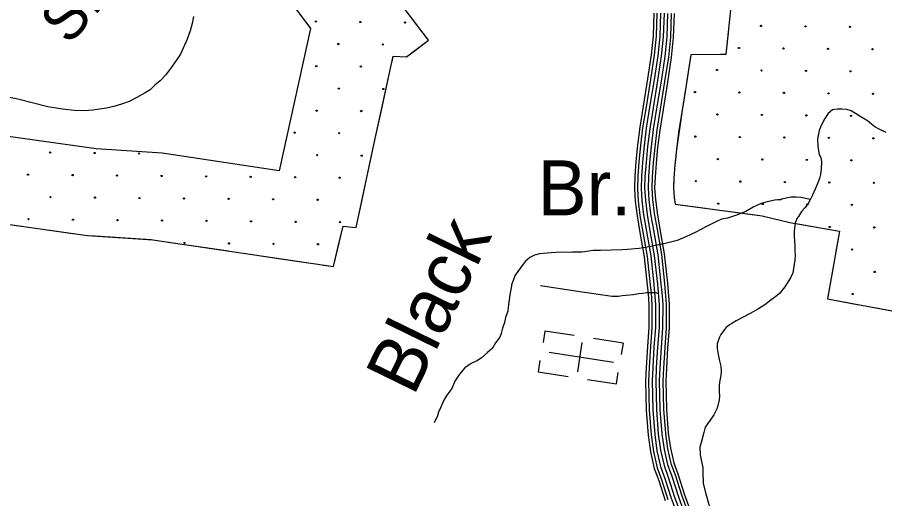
# Model space of a CAD drawing. Extents: x 1788175 to 1969470, y 584502 to 738744.
# Drawn here: x 1882620 to 1890113, y 666294 to 670451 of the extents above; entities that cross this region are included whole.
import ezdxf

# ---------------------------------------------------------------- set-up
doc = ezdxf.new("R2010")
doc.units = 0
for name, color, linetype in [('DESIGN - DRAINAGE - Bridges and Cross Drains Size Text', 7, 'Continuous'), ('DESIGN - EROSION CONTROL - Devices', 7, 'Continuous'), ('DESIGN - ROW - Right-of-Way and Easement Labels', 7, 'Continuous'), ('DESIGN - SCRATCH - User 1', 7, 'Continuous'), ('DESIGN - TRANSPORTATION - Text', 7, 'Continuous'), ('DESIGN - UTILITIES - Cable (Underground) with Text', 7, 'Continuous'), ('SURVEY - CONTOURS - Index with Text', 7, 'Continuous'), ('SURVEY - CONTROL with Text', 7, 'Continuous'), ('SURVEY - TRANSPORTATION - Roads', 7, 'Continuous'), ('SURVEY - VEGETATION - Features with Text', 7, 'Continuous')]:
    doc.layers.add(name, color=color, linetype=linetype)

msp = doc.modelspace()

# ---------------------------------------------------------------- linework, layer by layer
at = {"layer": 'DESIGN - EROSION CONTROL - Devices'}
for centre in [(1885199, 670413.8), (1885583.6, 670410.1), (1885968.1, 670406.4), (1889044.6, 670376.5), (1889429.1, 670372.8), (1889813.7, 670369), (1885393.2, 670219.7), (1885777.7, 670215.9), (1888854.2, 670186.1), (1889238.7, 670182.3), (1889623.3, 670178.6), (1890007.8, 670174.9), (1885202.8, 670029.3), (1885587.3, 670025.5), (1888663.8, 669995.7), (1889048.3, 669991.9), (1889432.9, 669988.2), (1889817.4, 669984.5), (1885396.9, 669835.1), (1885781.5, 669831.4), (1888473.3, 669805.3), (1888857.9, 669801.5), (1889242.4, 669797.8), (1889627, 669794.1), (1890011.6, 669790.3), (1885206.5, 669644.7), (1885591.1, 669641), (1888667.5, 669611.1), (1889052, 669607.4), (1889436.6, 669603.6), (1889821.1, 669599.9), (1885016.1, 669454.3), (1885400.7, 669450.6), (1888477.1, 669420.7), (1888861.6, 669417), (1889246.2, 669413.2), (1889630.7, 669409.5), (1890015.3, 669405.8), (1882902.9, 669282.6), (1883287.5, 669278.8), (1883672, 669275.1), (1885210.2, 669260.2), (1885594.8, 669256.4), (1888671.2, 669226.6), (1889055.8, 669222.8), (1889440.3, 669219.1), (1889824.9, 669215.4), (1882712.5, 669092.2), (1883097.1, 669088.4), (1883481.6, 669084.7), (1883866.2, 669081), (1884250.7, 669077.2), (1884635.3, 669073.5), (1885019.8, 669069.8), (1885404.4, 669066), (1888480.8, 669036.2), (1888865.4, 669032.4), (1889249.9, 669028.7), (1889634.5, 669024.9), (1890019, 669021.2), (1882906.7, 668898), (1883291.2, 668894.3), (1883675.8, 668890.5), (1884060.3, 668886.8), (1884444.9, 668883.1), (1884829.4, 668879.3), (1885214, 668875.6), (1888675, 668842), (1889059.5, 668838.3), (1889444.1, 668834.5), (1889828.6, 668830.8), (1882716.2, 668707.6), (1883100.8, 668703.9), (1883485.4, 668700.1), (1883869.9, 668696.4), (1884254.5, 668692.7), (1884639, 668688.9), (1885023.6, 668685.2), (1885408.1, 668681.5), (1889638.2, 668640.4), (1890022.8, 668636.7), (1884064, 668502.3), (1884448.6, 668498.5), (1884833.2, 668494.8), (1885217.7, 668491.1), (1889832.3, 668446.3), (1890026.5, 668252.1), (1889836.1, 668061.7)]:
    msp.add_circle(centre, 5.28, dxfattribs=at)
msp.add_arc((1885598.5, 668871.9), 5.28, 87.51367, 248.48205, dxfattribs=at)
at = {"layer": 'DESIGN - SCRATCH - User 1'}
for points in [[(1889729.9, 673230.4), (1890005.5, 672823.5), (1890062, 672746), (1890045.5, 672623.1), (1890025.6, 672499.4), (1889974.9, 672359.3), (1889926.4, 672260), (1889872, 672169.8), (1889814.7, 672082.7), (1889704.7, 671958.3), (1889589.2, 671864.9), (1889500.1, 671796.2), (1889391, 671727.8), (1889285.1, 671675.3), (1889121.6, 671583.6), (1888892.5, 671591.9), (1888740.8, 670128.5), (1888438, 670128.2)], [(1881506.4, 668874.5), (1882323.7, 668693.1), (1883225.7, 668567.7), (1883790.1, 668530.2), (1885350.7, 668298.9), (1885436.1, 668647.3), (1885547.4, 668635.7), (1885702.1, 669363.4), (1885867.8, 670116.7), (1885982.3, 670109.2), (1886170.9, 670253.5), (1885287.1, 671416.5)], [(1884344.6, 671435.5), (1885152.2, 670354.4), (1884882.1, 669126.5)], [(1888438, 670128.2), (1888397.5, 669866), (1888359, 669629.1), (1888312.9, 669309.3), (1888300.4, 669177.5), (1888291.8, 669061), (1888289, 668978.3), (1888294.4, 668895.3)], [(1884882.1, 669126.5), (1883870.1, 669276.5), (1883302.3, 669314.2), (1882456.8, 669431.8), (1880842.1, 669603.1)], [(1888294.4, 668895.3), (1888302.3, 668837), (1889054.6, 668737.6), (1889294, 668679.2), (1889722.4, 668604.2), (1889617.7, 668018.9), (1890761.1, 667807.5)]]:
    msp.add_lwpolyline(points, dxfattribs=at)
at = {"layer": 'DESIGN - TRANSPORTATION - Text'}
for points in [[(1890126.7, 669455.6), (1890071, 669481.5), (1890028.9, 669504.4), (1889998.7, 669528.4), (1889962.9, 669556.8), (1889915.2, 669586.1), (1889884.8, 669606.1), (1889821.8, 669642.5), (1889785.1, 669655.1), (1889741.9, 669658.4), (1889706.4, 669659.1), (1889662.6, 669650.5), (1889625.3, 669619.7), (1889601.7, 669585.9), (1889586.6, 669563.3), (1889557.5, 669502.2), (1889548, 669473.3), (1889537.6, 669430.6), (1889532, 669401.4), (1889534.3, 669338), (1889541.9, 669297.9), (1889547.9, 669265.8), (1889560.2, 669239.2), (1889566, 669203.2), (1889564.5, 669142), (1889559.7, 669093), (1889552.5, 669069.8), (1889540.7, 669035.1), (1889513.1, 668966), (1889490.5, 668916.3), (1889470.4, 668874.4), (1889450.8, 668842.2), (1889423, 668804.8), (1889393.6, 668773.4), (1889369.5, 668731.7), (1889352.7, 668713.2), (1889340.6, 668674.6), (1889330.9, 668608.1), (1889330, 668556.8), (1889333.7, 668519), (1889335.5, 668481.3), (1889337, 668437.7), (1889338.5, 668396.1), (1889336.3, 668356.7), (1889329.1, 668299.9), (1889318, 668243.5), (1889297.8, 668201.5), (1889250, 668124), (1889203.4, 668066.3), (1889162, 668031.8), (1889133.1, 668010.3), (1889077.4, 667967), (1889022.3, 667933.6), (1888951, 667893.5), (1888889.9, 667860.5), (1888829, 667829.5), (1888792.2, 667806.6), (1888771.9, 667796.3), (1888742.9, 667772.7), (1888728.2, 667756.1), (1888696.1, 667713), (1888685, 667690.1), (1888672.8, 667649.5), (1888665.9, 667632.3), (1888665.5, 667590.8), (1888674.4, 667538.7), (1888683.8, 667496.5), (1888698.2, 667438.1), (1888699.6, 667394.5), (1888697.5, 667357.2), (1888686.4, 667300.7), (1888682.5, 667267.4), (1888683.6, 667217.9), (1888685.5, 667182.2), (1888683.6, 667148.7), (1888665.7, 667076.9), (1888636.7, 667017.8)], [(1889472.6, 668879), (1889388.3, 668893.5), (1889347.2, 668898.1), (1889306.1, 668898.1), (1889260.5, 668889), (1889224, 668879.8), (1889214.9, 668875.3), (1889187.5, 668875.3), (1889164.7, 668870.7), (1889096.2, 668857), (1889046, 668843.3), (1888977.6, 668811.4), (1888913.7, 668774.9), (1888831.6, 668743), (1888754, 668715.6), (1888703.8, 668706.4), (1888653.6, 668683.6), (1888566.9, 668642.6), (1888480.2, 668596.9), (1888393.5, 668555.9), (1888320.5, 668523.9), (1888215.6, 668496.5), (1888147.1, 668482.9), (1888078.7, 668469.2), (1887992, 668455.5), (1887891.6, 668446.3), (1887845.9, 668441.8), (1887658.9, 668437.2), (1887595, 668437.2), (1887499.2, 668423.5), (1887417, 668423.5), (1887271, 668419), (1887198, 668414.4), (1887129.5, 668409.8), (1887088.5, 668396.2), (1887047.4, 668377.9), (1887006.3, 668341.4), (1886965.3, 668286.6), (1886919.6, 668222.8), (1886887.7, 668140.6), (1886887.7, 668131.5), (1886874, 668053.9), (1886860.3, 667949), (1886855.8, 667912.5), (1886837.5, 667857.7), (1886828.4, 667816.6), (1886810.1, 667766.4), (1886801, 667720.8), (1886787.3, 667688.9), (1886750.8, 667638.7), (1886723.4, 667593), (1886682.4, 667556.5), (1886627.6, 667506.3), (1886595.7, 667488.1), (1886540.9, 667460.7), (1886486.1, 667424.2), (1886440.5, 667369.5), (1886399.4, 667310.1), (1886372.1, 667246.3), (1886331, 667186.9), (1886303.6, 667145.9), (1886276.2, 667077.4), (1886258, 667040.9), (1886248.9, 667009), (1886221.5, 666949.7)], [(1888636.7, 667017.8), (1888606.4, 666970.7), (1888583, 666940.8), (1888561.6, 666910.8), (1888549.1, 666864.3), (1888533.6, 666800.2), (1888516.2, 666738.3), (1888518.4, 666672.9), (1888540.4, 666561.4)], [(1888540.4, 666561.4), (1888542, 666525.8), (1888544.6, 666423.8), (1888566.9, 666335.9), (1888594.3, 666244.7), (1888612.5, 666203.6), (1888626.2, 666144.3), (1888630.5, 666062.4), (1888640.9, 666006.4), (1888612.5, 665943.5), (1888530.4, 665870.5), (1888297.7, 665765.5), (1888274.9, 665747.3), (1888238.4, 665710.8), (1888211, 665669.7), (1888185, 665591.7)]]:
    msp.add_lwpolyline(points, dxfattribs=at)
at = {"layer": 'DESIGN - UTILITIES - Cable (Underground) with Text'}
for p, q in [((1887177.4, 667741.5), (1887162.3, 667642.9)), ((1887431.1, 667702.3), (1887177.4, 667741.4)), ((1887852.7, 667637.5), (1887597.6, 667676.7)), ((1887497.1, 667641.6), (1887458.5, 667390.9)), ((1887852.7, 667637.4), (1887837.5, 667539)), ((1887134.4, 667488.4), (1887119.4, 667390.5)), ((1887119.3, 667389.9), (1887377.1, 667350.2)), ((1887794.6, 667286.1), (1887809.5, 667383.2)), ((1887546.1, 667324.2), (1887794.6, 667286))]:
    msp.add_line(p, q, dxfattribs=at)
msp.add_lwpolyline([(1887213.4, 667558.5), (1887769.9, 667472.8)], dxfattribs=at)
at = {"layer": 'SURVEY - CONTOURS - Index with Text'}
msp.add_lwpolyline([(1884140.3, 670459.1), (1884129.6, 670398.8), (1884113, 670334.6), (1884088.3, 670262.9), (1884051.8, 670185.4), (1884029.4, 670131.2), (1883993.2, 670079.2), (1883942.9, 670007.9), (1883900.7, 669950.1), (1883852.7, 669902.2), (1883808.8, 669864), (1883766.8, 669825.7), (1883723, 669797.3), (1883651.4, 669757.6), (1883585.9, 669723.7), (1883520.4, 669699.6), (1883453, 669679.4), (1883389.7, 669667), (1883330.3, 669656.4), (1883271, 669649.8), (1883201.8, 669643.3), (1883111.1, 669645), (1883010.6, 669658.7), (1882884.5, 669678.7), (1882624.8, 669744.3), (1882313.7, 669805)], dxfattribs=at)
at = {"layer": 'SURVEY - CONTROL with Text'}
for points in [[(1888119.2, 670487.6), (1888112.6, 670289.4), (1888096.2, 670126.5), (1888064, 669918.9), (1888025.6, 669682.9), (1887996.6, 669501.1), (1887977.2, 669346.2), (1887963.9, 669205.9), (1887954.5, 669079.2), (1887950.9, 668973.1), (1887957.9, 668864.5), (1887973.2, 668735.8), (1887998.4, 668591.6), (1888035.1, 668382.6), (1888062.1, 668138.5), (1888068.4, 668065.7), (1888076.7, 667967.7), (1888076, 667774.8), (1888063.2, 667609.2), (1888052.3, 667427.8), (1888046.8, 667312.2), (1888052.5, 667058.6), (1888070.1, 666841.7), (1888089.7, 666697.6), (1888122.6, 666554.6), (1888160.3, 666451.3), (1888215.2, 666279.6)], [(1888144.9, 670487), (1888138.2, 670287.7), (1888121.7, 670123.3), (1888089.4, 669914.9), (1888051, 669678.8), (1888022, 669497.5), (1888002.8, 669343.4), (1887989.5, 669203.7), (1887980.2, 669077.8), (1887976.7, 668973.5), (1887983.6, 668866.8), (1887998.7, 668739.6), (1888023.7, 668596), (1888060.6, 668386.2), (1888087.7, 668141.1), (1888094.1, 668067.9), (1888102.4, 667968.8), (1888101.7, 667773.7), (1888088.9, 667607.4), (1888078, 667426.4), (1888072.6, 667311.8), (1888078.2, 667059.9), (1888095.7, 666844.5), (1888115.1, 666702.2), (1888147.3, 666561.9), (1888184.7, 666459.7), (1888239.5, 666288)], [(1888175.9, 670486.3), (1888169.2, 670285.6), (1888152.5, 670119.3), (1888120, 669910), (1888081.6, 669673.9), (1888052.7, 669493.1), (1888033.6, 669340), (1888020.4, 669201.1), (1888011.1, 669076.1), (1888007.7, 668973.9), (1888014.4, 668869.6), (1888029.3, 668744.1), (1888054.3, 668601.4), (1888091.3, 668390.6), (1888118.6, 668144.1), (1888125, 668070.6), (1888133.4, 667970), (1888132.7, 667772.5), (1888119.8, 667605.3), (1888108.9, 667424.8), (1888103.6, 667311.5), (1888109.1, 667061.5), (1888126.5, 666847.9), (1888145.6, 666707.8), (1888177, 666570.7), (1888214, 666469.7), (1888268.9, 666298.1), (1888319.9, 666159.5)], [(1888206.9, 670485.6), (1888200.1, 670283.5), (1888183.2, 670115.4), (1888150.6, 669905.2), (1888112.2, 669668.9), (1888083.4, 669488.7), (1888064.4, 669336.6), (1888051.3, 669198.5), (1888042.1, 669074.4), (1888038.7, 668974.4), (1888045.3, 668872.5), (1888060, 668748.6), (1888084.8, 668606.7), (1888122, 668395), (1888149.4, 668147.2), (1888155.8, 668073.2), (1888164.4, 667971.3), (1888163.7, 667771.2), (1888150.7, 667603.2), (1888139.9, 667423.1), (1888134.6, 667311.1), (1888140.1, 667063.1), (1888157.3, 666851.2), (1888176.1, 666713.3), (1888206.8, 666579.5), (1888243.3, 666479.8), (1888298.2, 666308.1), (1888348.9, 666170.5)], [(1888206.9, 670485.6), (1888200.1, 670283.5), (1888183.2, 670115.4), (1888150.6, 669905.2), (1888112.2, 669668.9), (1888083.4, 669488.7), (1888064.4, 669336.6), (1888051.3, 669198.5), (1888042.1, 669074.4), (1888038.7, 668974.4), (1888045.3, 668872.5), (1888060, 668748.6), (1888084.8, 668606.7), (1888122, 668395), (1888149.4, 668147.2), (1888155.8, 668073.2), (1888164.4, 667971.3), (1888163.7, 667771.2), (1888150.7, 667603.2), (1888139.9, 667423.1), (1888134.6, 667311.1), (1888140.1, 667063.1), (1888157.3, 666851.2), (1888176.1, 666713.3), (1888206.8, 666579.5), (1888243.3, 666479.8), (1888298.2, 666308.1), (1888348.9, 666170.5)], [(1888237.9, 670484.8), (1888231.1, 670281.4), (1888214, 670111.5), (1888181.2, 669900.3), (1888142.8, 669664), (1888114.1, 669484.4), (1888095.2, 669333.2), (1888082.2, 669195.9), (1888073.1, 669072.8), (1888069.8, 668974.9), (1888076.2, 668875.3), (1888090.7, 668753.1), (1888115.3, 668612.1), (1888152.7, 668399.4), (1888180.3, 668150.2), (1888186.7, 668075.8), (1888195.4, 667972.5), (1888194.7, 667770), (1888181.7, 667601), (1888170.8, 667421.4), (1888165.6, 667310.7), (1888171.1, 667064.7), (1888188.2, 666854.6), (1888206.6, 666718.9), (1888236.6, 666588.4), (1888272.7, 666489.8), (1888327.5, 666318.2), (1888377.8, 666181.5)], [(1888268.8, 670484.1), (1888262, 670279.4), (1888244.7, 670107.5), (1888211.9, 669895.5), (1888173.4, 669659.1), (1888144.8, 669480), (1888126, 669329.8), (1888113.1, 669193.3), (1888104, 669071.1), (1888100.8, 668975.4), (1888107.1, 668878.1), (1888121.4, 668757.6), (1888145.9, 668617.4), (1888183.4, 668403.8), (1888211.1, 668153.3), (1888217.6, 668078.5), (1888226.4, 667973.7), (1888225.7, 667768.7), (1888212.6, 667598.9), (1888201.8, 667419.8), (1888196.6, 667310.3), (1888202, 667066.3), (1888219, 666857.9), (1888237.2, 666724.5), (1888266.4, 666597.2), (1888302, 666499.9), (1888356.8, 666328.3), (1888406.8, 666192.5)], [(1888293.6, 670483.6), (1888286.7, 670277.7), (1888269.3, 670104.4), (1888236.3, 669891.6), (1888197.8, 669655.1), (1888169.3, 669476.5), (1888150.6, 669327.1), (1888137.7, 669191.2), (1888128.7, 669069.8), (1888125.5, 668975.8), (1888131.7, 668880.4), (1888145.9, 668761.1), (1888170.2, 668621.7), (1888207.9, 668407.3), (1888235.7, 668155.7), (1888242.2, 668080.6), (1888251.2, 667974.7), (1888250.4, 667767.8), (1888237.3, 667597.2), (1888226.5, 667418.4), (1888221.4, 667310), (1888226.7, 667067.6), (1888243.6, 666860.6), (1888261.5, 666728.9), (1888290.1, 666604.2), (1888325.4, 666507.9), (1888380.2, 666336.3), (1888429.9, 666201.3)]]:
    msp.add_lwpolyline(points, dxfattribs=at)
at = {"layer": 'SURVEY - TRANSPORTATION - Roads'}
msp.add_lwpolyline([(1887140.8, 668134.1), (1887498.6, 668081.5), (1887758.7, 668044.2), (1887790.3, 668043.8), (1887813.9, 668044), (1887843.7, 668047.7), (1887879.4, 668051), (1887940.8, 668056.3), (1887988.7, 668066.5), (1888024.4, 668069.8), (1888056.3, 668075.3), (1888087.8, 668074.9), (1888109.5, 668075.2), (1888137.1, 668075.1), (1888156.5, 668065.7)], dxfattribs=at)
at = {"layer": 'SURVEY - VEGETATION - Features with Text'}
for points in [[(1889627.5, 673345.6), (1889729.9, 673230.4), (1890062, 672746), (1890045.5, 672623.1), (1890025.6, 672499.4), (1889974.9, 672359.3), (1889926.4, 672260), (1889872, 672169.8), (1889814.7, 672082.7), (1889704.7, 671958.3), (1889589.2, 671864.9), (1889500.1, 671796.2), (1889391, 671727.8), (1889285.1, 671675.3), (1889121.6, 671583.6), (1889064.1, 671584.6), (1888892.5, 671591.9), (1888740.8, 670128.5), (1888438, 670128.2)], [(1881506.4, 668874.5), (1882323.7, 668693.1), (1883225.7, 668567.7), (1883790.1, 668530.2), (1885350.7, 668298.9), (1885436.1, 668647.3), (1885547.4, 668635.7), (1885702.1, 669363.4), (1885867.8, 670116.7), (1885982.3, 670109.2), (1886170.9, 670253.5), (1885287.1, 671416.5)], [(1886070, 670176.3), (1886170.9, 670253.5), (1886088.1, 670362.5)], [(1888763.2, 670345.2), (1888740.8, 670128.5), (1888694.6, 670128.5)], [(1885859.5, 670078.7), (1885867.8, 670116.7), (1885982.3, 670109.2), (1886070, 670176.3)], [(1888438, 670128.2), (1888397.5, 669866), (1888331, 669453.5), (1888312.9, 669309.3), (1888300.4, 669177.5), (1888291.8, 669061), (1888289, 668978.3), (1888294.4, 668895.3), (1888302.3, 668837)], [(1888438, 670128.2), (1888397.7, 669867.3)], [(1888694.6, 670128.5), (1888438, 670128.2)], [(1885770.5, 669674.3), (1885827.3, 669932.2)], [(1888373.8, 669719.2), (1888331.8, 669458.6)], [(1885713.8, 669416.5), (1885770.5, 669674.3)], [(1888331.8, 669458.6), (1888331, 669453.5), (1888312.9, 669309.3), (1888302.2, 669196.3)], [(1885627.3, 669011.6), (1885682.2, 669269.8)], [(1888291.3, 669046.7), (1888289, 668978.3), (1888294.4, 668895.3), (1888302.3, 668837)], [(1885572.4, 668753.4), (1885627.3, 669011.6)], [(1888302.3, 668837), (1889054.6, 668737.6), (1889294, 668679.2), (1889722.4, 668604.2), (1889617.7, 668018.9), (1890761.1, 667807.5)], [(1888302.3, 668837), (1888564, 668802.4)], [(1888712.7, 668782.8), (1888974.5, 668748.2)], [(1888974.5, 668748.2), (1889054.6, 668737.6), (1889232.6, 668694.2)], [(1882576, 668658), (1882837.5, 668621.6)], [(1885392.8, 668470.7), (1885436.1, 668647.3), (1885517.9, 668638.8)], [(1889379.5, 668664.3), (1889639.5, 668618.7)], [(1882837.5, 668621.6), (1883099, 668585.3)], [(1883247.7, 668566.2), (1883511.2, 668548.7)], [(1889639.5, 668618.7), (1889722.4, 668604.2), (1889690.7, 668427.2)], [(1883511.2, 668548.7), (1883774.6, 668531.2)], [(1883923.1, 668510.5), (1884184.2, 668471.8)], [(1884184.2, 668471.8), (1884445.4, 668433.1)], [(1885264.4, 668311.7), (1885350.7, 668298.9), (1885392.8, 668470.7)], [(1884593.8, 668411.1), (1884854.9, 668372.4)], [(1884854.9, 668372.4), (1885116.1, 668333.7)], [(1889664.3, 668279.5), (1889617.8, 668019.6)], [(1889617.8, 668019.6), (1889617.7, 668018.9), (1889876.5, 667971)], [(1890024, 667943.8), (1890283.6, 667895.8)]]:
    msp.add_lwpolyline(points, dxfattribs=at)

# ---------------------------------------------------------------- texts
at = {"layer": 'DESIGN - DRAINAGE - Bridges and Cross Drains Size Text'}
msp.add_text('Br.', height=475, dxfattribs=at).set_placement((1887114, 668740.5))
msp.add_text('Black', height=475, rotation=63.97489, dxfattribs=at).set_placement((1886041.7, 667170))
at = {"layer": 'DESIGN - ROW - Right-of-Way and Easement Labels'}
msp.add_text('SIMPSON', height=370, rotation=49.43761, dxfattribs=at).set_placement((1883068.1, 670201.7))

doc.saveas('drawing.dxf')
